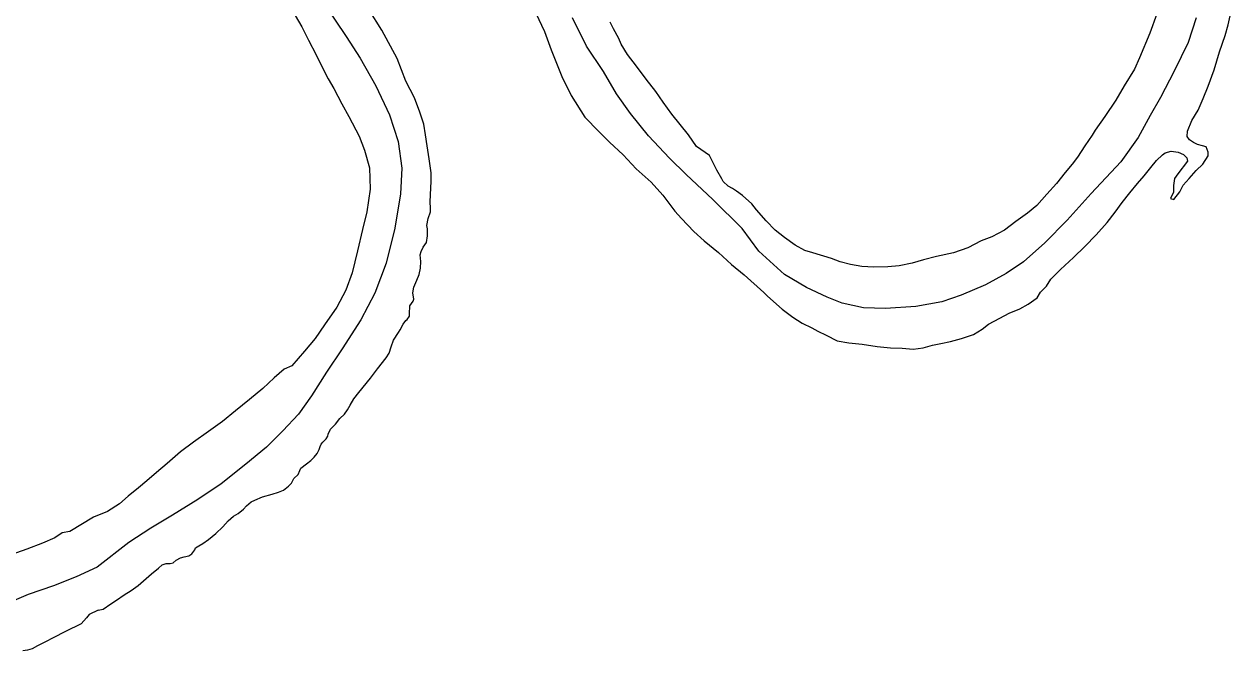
# Model space of a CAD drawing. Extents: x -939622 to -934222, y 1383701 to 1385301.
# Drawn here: x -936177.33 to -936164.14, y 1384633.48 to 1384640.33 of the extents above; entities that cross this region are included whole.
import ezdxf

# ---------------------------------------------------------------- set-up
doc = ezdxf.new("R2010")
doc.units = 0
doc.layers.add('2', color=7, linetype='Continuous')
doc.layers.add('9', color=7, linetype='Continuous')

msp = doc.modelspace()

# ---------------------------------------------------------------- linework, layer by layer
at = {"layer": '2'}
for points in [[(-936174.047, 1384640.544), (-936173.813, 1384640.198), (-936173.659, 1384639.961), (-936173.49, 1384639.658), (-936173.341, 1384639.342), (-936173.245, 1384639.051), (-936173.205, 1384638.757), (-936173.221, 1384638.477), (-936173.283, 1384638.104), (-936173.378, 1384637.72), (-936173.499, 1384637.393), (-936173.652, 1384637.1), (-936173.858, 1384636.784), (-936174.028, 1384636.53), (-936174.191, 1384636.27), (-936174.336, 1384636.071), (-936174.506, 1384635.886), (-936174.685, 1384635.71)], [(-936170.28, 1384638.869), (-936170.507, 1384639.113), (-936170.704, 1384639.357), (-936170.857, 1384639.571), (-936171.002, 1384639.814), (-936171.188, 1384640.093), (-936171.34, 1384640.402)], [(-936164.521, 1384640.402), (-936164.609, 1384640.133), (-936164.761, 1384639.817), (-936164.911, 1384639.53), (-936165.026, 1384639.333), (-936165.157, 1384639.095), (-936165.345, 1384638.828), (-936165.669, 1384638.48), (-936165.931, 1384638.189), (-936166.176, 1384637.941), (-936166.41, 1384637.735), (-936166.6, 1384637.607), (-936166.823, 1384637.483), (-936167.089, 1384637.372), (-936167.302, 1384637.297), (-936167.586, 1384637.246), (-936167.918, 1384637.225), (-936168.159, 1384637.233), (-936168.39, 1384637.284), (-936168.555, 1384637.349), (-936168.781, 1384637.454), (-936169.022, 1384637.597), (-936169.303, 1384637.85), (-936169.485, 1384638.099), (-936169.804, 1384638.417), (-936170.098, 1384638.69), (-936170.28, 1384638.869)], [(-936174.685, 1384635.71), (-936174.911, 1384635.523), (-936175.182, 1384635.31), (-936175.436, 1384635.136), (-936175.714, 1384634.965), (-936175.948, 1384634.825), (-936176.191, 1384634.668), (-936176.537, 1384634.398)], [(-936176.537, 1384634.398), (-936176.764, 1384634.293), (-936177.012, 1384634.195), (-936177.291, 1384634.1), (-936177.589, 1384633.973)]]:
    msp.add_lwpolyline(points, dxfattribs=at)
at = {"layer": '9'}
for points in [[(-936174.372, 1384640.427), (-936174.298, 1384640.302), (-936174.226, 1384640.156), (-936174.142, 1384639.998), (-936174.07, 1384639.849), (-936174.011, 1384639.733), (-936173.949, 1384639.629), (-936173.862, 1384639.462)], [(-936172.929, 1384639.001), (-936172.946, 1384639.121), (-936172.963, 1384639.238), (-936173.008, 1384639.37), (-936173.065, 1384639.525), (-936173.161, 1384639.71), (-936173.256, 1384639.958), (-936173.424, 1384640.265), (-936173.566, 1384640.491)], [(-936171.74, 1384640.453), (-936171.646, 1384640.253), (-936171.571, 1384640.053), (-936171.457, 1384639.76), (-936171.354, 1384639.551), (-936171.206, 1384639.316), (-936171.053, 1384639.16), (-936170.936, 1384639.041), (-936170.784, 1384638.903), (-936170.643, 1384638.752), (-936170.478, 1384638.605), (-936170.352, 1384638.462), (-936170.22, 1384638.29), (-936170.149, 1384638.207), (-936170.012, 1384638.066), (-936169.899, 1384637.965), (-936169.743, 1384637.836), (-936169.603, 1384637.706), (-936169.463, 1384637.591), (-936169.249, 1384637.4), (-936169.209, 1384637.361), (-936169.047, 1384637.217), (-936168.932, 1384637.129), (-936168.829, 1384637.065), (-936168.723, 1384637.015), (-936168.656, 1384636.978), (-936168.568, 1384636.934), (-936168.447, 1384636.873), (-936168.32, 1384636.851), (-936168.173, 1384636.833), (-936168.01, 1384636.809), (-936167.863, 1384636.794), (-936167.734, 1384636.79), (-936167.616, 1384636.78), (-936167.506, 1384636.795), (-936167.404, 1384636.824), (-936167.311, 1384636.843), (-936167.207, 1384636.863), (-936167.087, 1384636.896), (-936166.956, 1384636.94), (-936166.861, 1384636.999), (-936166.793, 1384637.052), (-936166.668, 1384637.12), (-936166.564, 1384637.173), (-936166.451, 1384637.221), (-936166.359, 1384637.271), (-936166.258, 1384637.342), (-936166.223, 1384637.403), (-936166.158, 1384637.467), (-936166.109, 1384637.546), (-936166.003, 1384637.651), (-936165.861, 1384637.783), (-936165.74, 1384637.902), (-936165.616, 1384638.028), (-936165.493, 1384638.163), (-936165.408, 1384638.276), (-936165.329, 1384638.383), (-936165.247, 1384638.49), (-936165.164, 1384638.59), (-936165.091, 1384638.673), (-936165.017, 1384638.765), (-936164.956, 1384638.841), (-936164.891, 1384638.903), (-936164.861, 1384638.927), (-936164.796, 1384638.944), (-936164.717, 1384638.933), (-936164.66, 1384638.907), (-936164.623, 1384638.872)], [(-936164.952, 1384640.443), (-936165.027, 1384640.233), (-936165.142, 1384639.963), (-936165.196, 1384639.839), (-936165.307, 1384639.659), (-936165.4, 1384639.501), (-936165.52, 1384639.324), (-936165.625, 1384639.172), (-936165.66, 1384639.117), (-936165.739, 1384639.001), (-936165.818, 1384638.879), (-936165.877, 1384638.803), (-936165.953, 1384638.711), (-936166.047, 1384638.592), (-936166.153, 1384638.475), (-936166.265, 1384638.35), (-936166.365, 1384638.267), (-936166.493, 1384638.177), (-936166.617, 1384638.081), (-936166.757, 1384638.007), (-936166.873, 1384637.965), (-936167.019, 1384637.887), (-936167.174, 1384637.833), (-936167.359, 1384637.794), (-936167.502, 1384637.758), (-936167.628, 1384637.719), (-936167.768, 1384637.69), (-936167.891, 1384637.681), (-936168.044, 1384637.678), (-936168.176, 1384637.682), (-936168.3, 1384637.707), (-936168.412, 1384637.735), (-936168.508, 1384637.772), (-936168.711, 1384637.834), (-936168.798, 1384637.86), (-936168.904, 1384637.915), (-936169.023, 1384638), (-936169.123, 1384638.079), (-936169.221, 1384638.183), (-936169.329, 1384638.304), (-936169.378, 1384638.369), (-936169.482, 1384638.458), (-936169.546, 1384638.508), (-936169.591, 1384638.537), (-936169.637, 1384638.563), (-936169.692, 1384638.613), (-936169.707, 1384638.643), (-936169.763, 1384638.735), (-936169.841, 1384638.897), (-936169.984, 1384638.996), (-936170.073, 1384639.124), (-936170.163, 1384639.237), (-936170.255, 1384639.349), (-936170.35, 1384639.48), (-936170.43, 1384639.596), (-936170.535, 1384639.732), (-936170.64, 1384639.872), (-936170.738, 1384640.002), (-936170.806, 1384640.115), (-936170.834, 1384640.175), (-936170.89, 1384640.282), (-936170.928, 1384640.354)], [(-936164.623, 1384638.872), (-936164.617, 1384638.836), (-936164.722, 1384638.695), (-936164.757, 1384638.646), (-936164.771, 1384638.568), (-936164.769, 1384638.496), (-936164.801, 1384638.426), (-936164.765, 1384638.414), (-936164.7, 1384638.5), (-936164.663, 1384638.573), (-936164.598, 1384638.646), (-936164.522, 1384638.732), (-936164.448, 1384638.803), (-936164.392, 1384638.894), (-936164.39, 1384638.933), (-936164.412, 1384638.99), (-936164.451, 1384639.001), (-936164.506, 1384639.018), (-936164.551, 1384639.038), (-936164.594, 1384639.068), (-936164.619, 1384639.106), (-936164.617, 1384639.161), (-936164.568, 1384639.279), (-936164.501, 1384639.392), (-936164.446, 1384639.519), (-936164.389, 1384639.653), (-936164.326, 1384639.834), (-936164.266, 1384640.031), (-936164.204, 1384640.207), (-936164.17, 1384640.325), (-936164.142, 1384640.455)], [(-936173.862, 1384639.462), (-936173.784, 1384639.322), (-936173.672, 1384639.107), (-936173.613, 1384638.955), (-936173.558, 1384638.763), (-936173.551, 1384638.529), (-936173.588, 1384638.281), (-936173.636, 1384638.088), (-936173.688, 1384637.855), (-936173.747, 1384637.613), (-936173.818, 1384637.425), (-936173.914, 1384637.239), (-936174.052, 1384637.047), (-936174.151, 1384636.898), (-936174.268, 1384636.76), (-936174.409, 1384636.598), (-936174.493, 1384636.56), (-936174.602, 1384636.468), (-936174.723, 1384636.351), (-936174.871, 1384636.231), (-936175.025, 1384636.105), (-936175.164, 1384635.988), (-936175.318, 1384635.88), (-936175.481, 1384635.765), (-936175.623, 1384635.657), (-936175.771, 1384635.531), (-936175.886, 1384635.432), (-936175.992, 1384635.343), (-936176.084, 1384635.266), (-936176.196, 1384635.174), (-936176.291, 1384635.091), (-936176.421, 1384635.007), (-936176.576, 1384634.944)], [(-936176.524, 1384633.928), (-936176.471, 1384633.938), (-936176.388, 1384633.996), (-936176.325, 1384634.037), (-936176.239, 1384634.095), (-936176.165, 1384634.142), (-936176.088, 1384634.198), (-936176, 1384634.275), (-936175.943, 1384634.324), (-936175.864, 1384634.388), (-936175.825, 1384634.422), (-936175.783, 1384634.438), (-936175.738, 1384634.439), (-936175.705, 1384634.446), (-936175.673, 1384634.476), (-936175.625, 1384634.501), (-936175.584, 1384634.511), (-936175.533, 1384634.521), (-936175.5, 1384634.543), (-936175.468, 1384634.586), (-936175.459, 1384634.61), (-936175.424, 1384634.632), (-936175.382, 1384634.656), (-936175.32, 1384634.7), (-936175.237, 1384634.764), (-936175.163, 1384634.838), (-936175.105, 1384634.905), (-936175.045, 1384634.955), (-936174.995, 1384634.986), (-936174.936, 1384635.032), (-936174.903, 1384635.069), (-936174.853, 1384635.112), (-936174.812, 1384635.131), (-936174.728, 1384635.165), (-936174.621, 1384635.194), (-936174.552, 1384635.217), (-936174.498, 1384635.239), (-936174.445, 1384635.282), (-936174.41, 1384635.316), (-936174.387, 1384635.367), (-936174.339, 1384635.41), (-936174.319, 1384635.456), (-936174.308, 1384635.48), (-936174.249, 1384635.527), (-936174.201, 1384635.564), (-936174.163, 1384635.6), (-936174.131, 1384635.64), (-936174.11, 1384635.683), (-936174.099, 1384635.716), (-936174.087, 1384635.743), (-936174.067, 1384635.765), (-936174.031, 1384635.799), (-936174.014, 1384635.829), (-936174.011, 1384635.853), (-936173.985, 1384635.905), (-936173.932, 1384635.96), (-936173.882, 1384636.021), (-936173.832, 1384636.07), (-936173.8, 1384636.116), (-936173.771, 1384636.168), (-936173.73, 1384636.238), (-936173.675, 1384636.308), (-936173.548, 1384636.464), (-936173.472, 1384636.565), (-936173.378, 1384636.684), (-936173.343, 1384636.736), (-936173.321, 1384636.805), (-936173.295, 1384636.878), (-936173.242, 1384636.963), (-936173.225, 1384636.991), (-936173.19, 1384637.054), (-936173.161, 1384637.094), (-936173.146, 1384637.106), (-936173.123, 1384637.14), (-936173.123, 1384637.167), (-936173.116, 1384637.255), (-936173.101, 1384637.279), (-936173.081, 1384637.306), (-936173.075, 1384637.325), (-936173.085, 1384637.394), (-936173.074, 1384637.457), (-936173.04, 1384637.533), (-936173.014, 1384637.597), (-936173, 1384637.666), (-936172.999, 1384637.738), (-936173.003, 1384637.81), (-936172.995, 1384637.847), (-936172.972, 1384637.895), (-936172.936, 1384637.947), (-936172.923, 1384638.02), (-936172.924, 1384638.095), (-936172.931, 1384638.131), (-936172.917, 1384638.209), (-936172.892, 1384638.282), (-936172.892, 1384638.321), (-936172.897, 1384638.39), (-936172.892, 1384638.466), (-936172.883, 1384638.616), (-936172.884, 1384638.707), (-936172.905, 1384638.86), (-936172.929, 1384639.001)], [(-936176.576, 1384634.944), (-936176.835, 1384634.786), (-936176.918, 1384634.774), (-936177, 1384634.72), (-936177.133, 1384634.66), (-936177.305, 1384634.596), (-936177.479, 1384634.532)], [(-936176.524, 1384633.928), (-936176.624, 1384633.88), (-936176.653, 1384633.845), (-936176.711, 1384633.78), (-936176.881, 1384633.695), (-936177.017, 1384633.626), (-936177.099, 1384633.581), (-936177.188, 1384633.538), (-936177.246, 1384633.505), (-936177.297, 1384633.491), (-936177.348, 1384633.483)]]:
    msp.add_lwpolyline(points, dxfattribs=at)

doc.saveas('drawing.dxf')
